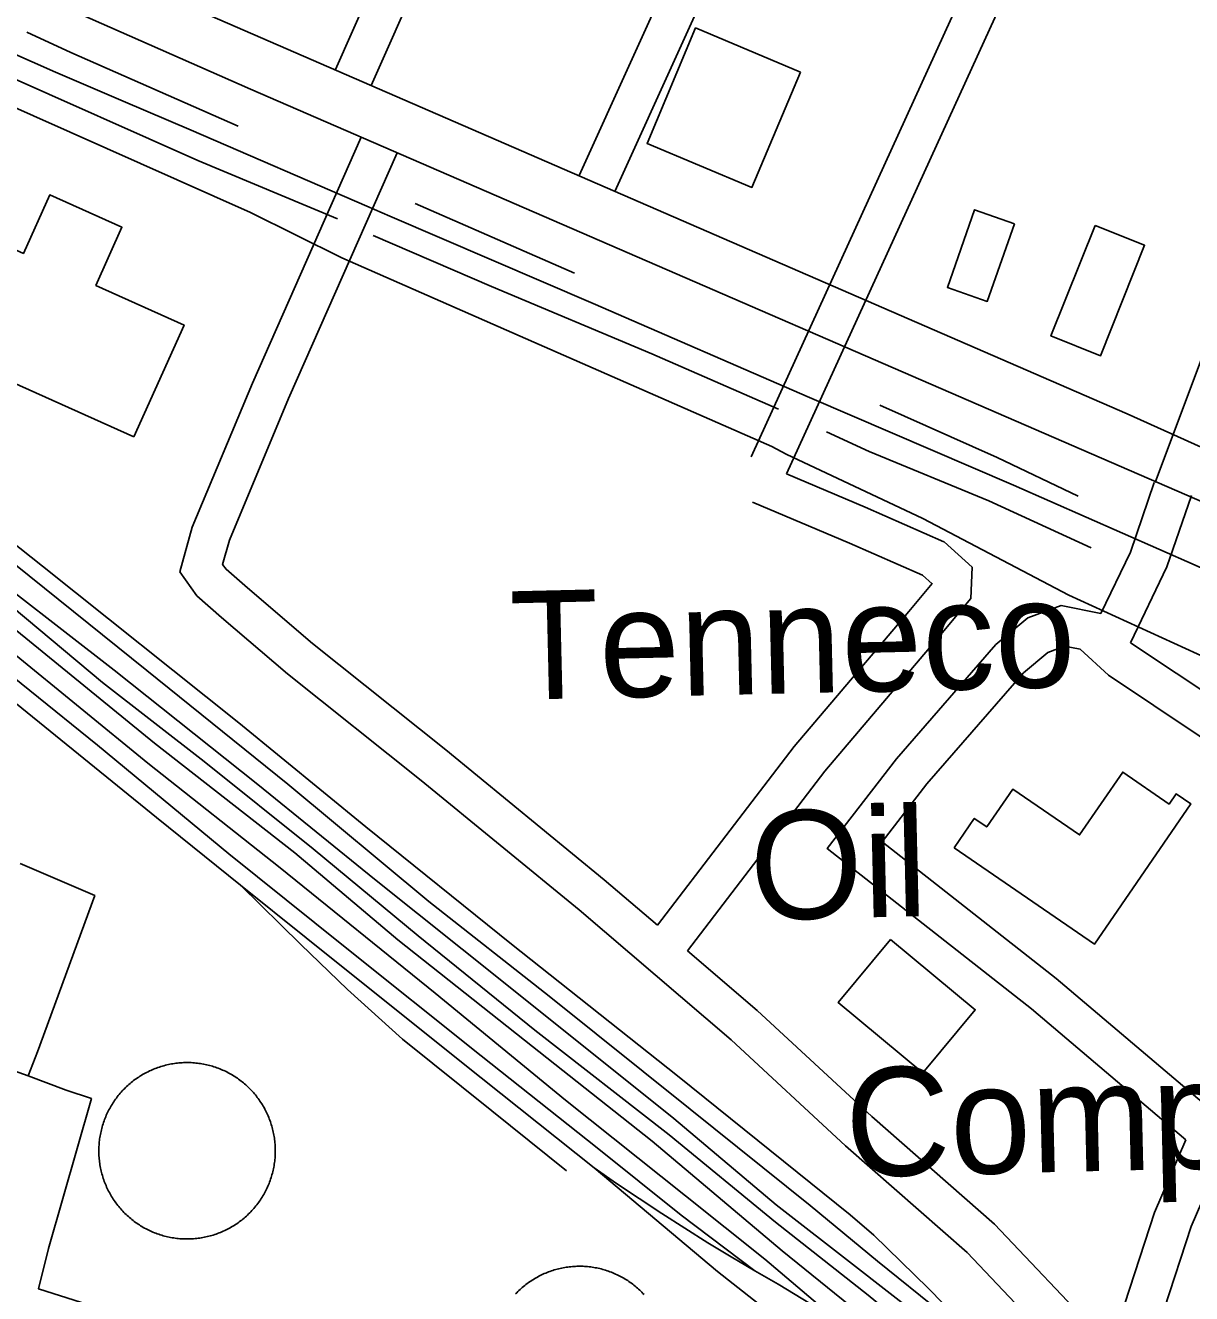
# Model space of a CAD drawing. Extents: x 3677843 to 3715951, y 511991 to 537744.
# Drawn here: x 3711794 to 3712686, y 525067 to 526037 of the extents above; entities that cross this region are included whole.
import ezdxf

# ---------------------------------------------------------------- set-up
doc = ezdxf.new("R2010")
doc.units = 0
for name, color, linetype in [('V-BLDG-IDEN', 7, 'Continuous'), ('V-BLDG-OTLN', 7, 'Continuous'), ('V-DOMW-TANK', 7, 'Continuous'), ('V-RAIL-TRAK', 7, 'Continuous'), ('V-ROAD-CNTR', 7, 'Continuous'), ('V-SITE-OTLN', 7, 'Continuous'), ('V-TOPO-SHOR', 7, 'Continuous'), ('V-UTIL-LINE', 7, 'Continuous')]:
    doc.layers.add(name, color=color, linetype=linetype)

msp = doc.modelspace()

# ---------------------------------------------------------------- linework, layer by layer
at = {"layer": 'V-BLDG-OTLN'}
for points in [[(3712386.71, 526001.05), (3712306.51, 526034.73), (3712269.45, 525946.51), (3712349.66, 525912.82)], [(3711877.21, 525722.11), (3711722.04, 525791.85), (3711760.33, 525877.03), (3711792.87, 525862.4), (3711813, 525907.19), (3711868.23, 525882.37), (3711848.25, 525837.91), (3711915.64, 525807.62)], [(3712550.28, 525885.13), (3712529.42, 525825.74), (3712498.97, 525836.44), (3712519.83, 525895.83)], [(3712611.83, 525883.72), (3712649.73, 525868.6), (3712616.05, 525784.21), (3712578.15, 525799.33)], [(3712504.11, 525408.05), (3712611.34, 525334.36), (3712685.04, 525441.61), (3712673.8, 525449.33), (3712668.47, 525441.56), (3712632.95, 525465.98), (3712599.96, 525417.98), (3712549.04, 525452.98), (3712529.11, 525424), (3712519.58, 525430.55)], [(3712455.58, 525338.08), (3712415.53, 525289.84), (3712480.27, 525236.1), (3712520.32, 525284.35)]]:
    msp.add_lwpolyline(points, close=True, dxfattribs=at)
at = {"layer": 'V-DOMW-TANK'}
for points in [[(3711854.71, 525153.15), (3711854.31, 525154.26), (3711853.93, 525155.38), (3711853.57, 525156.5), (3711853.23, 525157.62), (3711852.91, 525158.76), (3711852.61, 525159.89), (3711852.33, 525161.04), (3711852.07, 525162.18), (3711851.83, 525163.34), (3711851.61, 525164.49), (3711851.41, 525165.65), (3711851.23, 525166.81), (3711851.08, 525167.98), (3711850.94, 525169.15), (3711850.82, 525170.32), (3711850.72, 525171.49), (3711850.64, 525172.67), (3711850.59, 525173.84), (3711850.55, 525175.02), (3711850.54, 525176.2), (3711850.54, 525177.38), (3711850.56, 525178.55), (3711850.61, 525179.72), (3711850.68, 525180.9), (3711850.76, 525182.07), (3711850.87, 525183.24), (3711851, 525184.42), (3711851.15, 525185.58), (3711851.32, 525186.75), (3711851.5, 525187.91), (3711851.71, 525189.07), (3711851.94, 525190.22), (3711852.19, 525191.37), (3711852.46, 525192.52), (3711852.75, 525193.66), (3711853.06, 525194.79), (3711853.39, 525195.92), (3711853.74, 525197.05), (3711854.11, 525198.17), (3711854.5, 525199.28), (3711854.9, 525200.38), (3711855.33, 525201.48), (3711855.77, 525202.57), (3711856.24, 525203.65), (3711856.72, 525204.72), (3711857.22, 525205.79), (3711857.74, 525206.84), (3711858.28, 525207.89), (3711858.84, 525208.92), (3711859.41, 525209.95), (3711860, 525210.97), (3711860.61, 525211.97), (3711861.24, 525212.97), (3711861.89, 525213.95), (3711862.55, 525214.93), (3711863.23, 525215.89), (3711863.92, 525216.84), (3711864.64, 525217.78), (3711865.37, 525218.7), (3711866.11, 525219.61), (3711866.87, 525220.51), (3711867.65, 525221.39), (3711868.44, 525222.27), (3711869.24, 525223.12), (3711870.06, 525223.97), (3711870.9, 525224.8), (3711871.75, 525225.61), (3711872.61, 525226.41), (3711873.49, 525227.19), (3711874.38, 525227.96), (3711875.28, 525228.71), (3711876.2, 525229.45), (3711877.14, 525230.17), (3711878.08, 525230.88), (3711879.03, 525231.56), (3711880, 525232.23), (3711880.98, 525232.89), (3711881.97, 525233.52), (3711882.97, 525234.14), (3711883.98, 525234.75), (3711885, 525235.33), (3711886.03, 525235.9), (3711887.07, 525236.44), (3711888.12, 525236.97), (3711889.18, 525237.49), (3711890.25, 525237.98), (3711891.33, 525238.45), (3711892.41, 525238.91), (3711893.51, 525239.34), (3711894.61, 525239.76), (3711895.71, 525240.16), (3711896.83, 525240.54), (3711897.95, 525240.9), (3711899.08, 525241.24), (3711900.21, 525241.56), (3711901.35, 525241.86), (3711902.49, 525242.14), (3711903.64, 525242.4), (3711904.79, 525242.64), (3711905.95, 525242.86)], [(3711905.95, 525242.86), (3711907.11, 525243.06), (3711908.27, 525243.23), (3711909.44, 525243.4), (3711910.6, 525243.53), (3711911.78, 525243.65), (3711912.95, 525243.75), (3711914.12, 525243.83), (3711915.3, 525243.88), (3711916.47, 525243.92), (3711917.65, 525243.94), (3711918.83, 525243.93), (3711920, 525243.9), (3711921.18, 525243.86), (3711922.36, 525243.79), (3711923.53, 525243.71), (3711924.7, 525243.6), (3711925.87, 525243.47), (3711927.04, 525243.32), (3711928.2, 525243.15), (3711929.36, 525242.96), (3711930.52, 525242.76), (3711931.68, 525242.53), (3711932.83, 525242.28), (3711933.97, 525242.01), (3711935.11, 525241.72), (3711936.25, 525241.41), (3711937.38, 525241.08), (3711938.5, 525240.73), (3711939.62, 525240.36), (3711940.73, 525239.97), (3711941.83, 525239.57), (3711942.93, 525239.14), (3711944.02, 525238.7), (3711945.1, 525238.23), (3711946.18, 525237.75), (3711947.24, 525237.25), (3711948.3, 525236.73), (3711949.34, 525236.19), (3711950.38, 525235.63), (3711951.41, 525235.06), (3711952.42, 525234.46), (3711953.43, 525233.85), (3711954.43, 525233.23), (3711955.41, 525232.58), (3711956.38, 525231.92), (3711957.34, 525231.24), (3711958.29, 525230.55), (3711959.23, 525229.83), (3711960.15, 525229.1), (3711961.06, 525228.36), (3711961.96, 525227.6), (3711962.85, 525226.82), (3711963.72, 525226.03), (3711964.58, 525225.23), (3711965.42, 525224.41), (3711966.25, 525223.57), (3711967.06, 525222.72), (3711967.86, 525221.86), (3711968.65, 525220.98), (3711969.42, 525220.09), (3711970.17, 525219.18), (3711970.9, 525218.26), (3711971.62, 525217.33), (3711972.33, 525216.39), (3711973.02, 525215.44), (3711973.69, 525214.47), (3711974.34, 525213.49), (3711974.98, 525212.51), (3711975.6, 525211.5), (3711976.2, 525210.49), (3711976.78, 525209.47), (3711977.35, 525208.44), (3711977.9, 525207.4), (3711978.43, 525206.34), (3711978.94, 525205.29), (3711979.43, 525204.22), (3711979.91, 525203.14), (3711980.36, 525202.05), (3711980.8, 525200.96), (3711981.21, 525199.86), (3711981.62, 525198.75), (3711981.99, 525197.64), (3711982.35, 525196.52), (3711982.69, 525195.39), (3711983.01, 525194.26), (3711983.31, 525193.12), (3711983.59, 525191.98), (3711983.85, 525190.83), (3711984.09, 525189.68), (3711984.31, 525188.52), (3711984.51, 525187.36), (3711984.69, 525186.2), (3711984.85, 525185.03), (3711984.99, 525183.86), (3711985.1, 525182.69), (3711985.2, 525181.52), (3711985.28, 525180.35), (3711985.34, 525179.17), (3711985.37, 525177.99), (3711985.39, 525176.82)], [(3711985.39, 525176.82), (3711985.39, 525175.64), (3711985.36, 525174.47), (3711985.31, 525173.29), (3711985.25, 525172.11), (3711985.16, 525170.94), (3711985.05, 525169.77), (3711984.92, 525168.6), (3711984.78, 525167.43), (3711984.61, 525166.27), (3711984.42, 525165.1), (3711984.21, 525163.95), (3711983.98, 525162.79), (3711983.73, 525161.64), (3711983.46, 525160.5), (3711983.17, 525159.35), (3711982.86, 525158.22), (3711982.53, 525157.09), (3711982.18, 525155.97), (3711981.82, 525154.85), (3711981.43, 525153.74), (3711981.02, 525152.63), (3711980.6, 525151.54), (3711980.15, 525150.45), (3711979.69, 525149.36), (3711979.2, 525148.29), (3711978.7, 525147.23), (3711978.18, 525146.17), (3711977.64, 525145.13), (3711977.08, 525144.09), (3711976.51, 525143.06), (3711975.92, 525142.05), (3711975.31, 525141.04), (3711974.68, 525140.05), (3711974.04, 525139.06), (3711973.37, 525138.09), (3711972.69, 525137.13), (3711972, 525136.18), (3711971.29, 525135.24), (3711970.56, 525134.31), (3711969.81, 525133.4), (3711969.05, 525132.51), (3711968.28, 525131.62), (3711967.49, 525130.75), (3711966.68, 525129.89), (3711965.86, 525129.05), (3711965.02, 525128.22), (3711964.17, 525127.41), (3711963.31, 525126.61), (3711962.43, 525125.82), (3711961.54, 525125.05), (3711960.64, 525124.3), (3711959.72, 525123.57), (3711958.79, 525122.84), (3711957.85, 525122.14), (3711956.89, 525121.45), (3711955.92, 525120.78), (3711954.95, 525120.13), (3711953.96, 525119.49), (3711952.96, 525118.87), (3711951.95, 525118.27), (3711950.92, 525117.69), (3711949.89, 525117.12), (3711948.85, 525116.57), (3711947.8, 525116.04), (3711946.74, 525115.53), (3711945.67, 525115.04), (3711944.59, 525114.56), (3711943.51, 525114.1), (3711942.42, 525113.67), (3711941.32, 525113.25), (3711940.21, 525112.85), (3711939.09, 525112.48), (3711937.97, 525112.12), (3711936.85, 525111.78), (3711935.71, 525111.46), (3711934.58, 525111.16), (3711933.43, 525110.88), (3711932.28, 525110.62), (3711931.13, 525110.38), (3711929.98, 525110.16), (3711928.82, 525109.96), (3711927.65, 525109.78), (3711926.49, 525109.62), (3711925.32, 525109.48), (3711924.15, 525109.36), (3711922.97, 525109.26), (3711921.8, 525109.19), (3711920.62, 525109.13), (3711919.45, 525109.09), (3711918.27, 525109.08), (3711917.1, 525109.09), (3711915.92, 525109.11), (3711914.74, 525109.16), (3711913.57, 525109.22), (3711912.39, 525109.31), (3711911.22, 525109.42), (3711910.05, 525109.54), (3711908.89, 525109.69), (3711907.72, 525109.86), (3711906.56, 525110.05)], [(3711906.56, 525110.05), (3711905.4, 525110.26), (3711904.25, 525110.49), (3711903.1, 525110.74), (3711901.95, 525111.01), (3711900.81, 525111.3), (3711899.67, 525111.61), (3711898.55, 525111.93), (3711897.42, 525112.28), (3711896.3, 525112.65), (3711895.19, 525113.04), (3711894.09, 525113.45), (3711892.99, 525113.87), (3711891.9, 525114.32), (3711890.82, 525114.78), (3711889.75, 525115.27), (3711888.68, 525115.77), (3711887.63, 525116.29), (3711886.58, 525116.83), (3711885.54, 525117.38), (3711884.52, 525117.96), (3711883.5, 525118.55), (3711882.49, 525119.16), (3711881.5, 525119.79), (3711880.52, 525120.43), (3711879.54, 525121.09), (3711878.58, 525121.78), (3711877.63, 525122.47), (3711876.69, 525123.18), (3711875.77, 525123.91), (3711874.86, 525124.65), (3711873.96, 525125.41), (3711873.08, 525126.19), (3711872.2, 525126.98), (3711871.35, 525127.79), (3711870.5, 525128.61), (3711869.68, 525129.44), (3711868.86, 525130.29), (3711868.06, 525131.16), (3711867.28, 525132.04), (3711866.51, 525132.93), (3711865.76, 525133.83), (3711865.02, 525134.75), (3711864.3, 525135.68), (3711863.59, 525136.62), (3711862.91, 525137.58), (3711862.24, 525138.54), (3711861.58, 525139.52), (3711860.94, 525140.51), (3711860.33, 525141.51), (3711859.72, 525142.53), (3711859.14, 525143.55), (3711858.57, 525144.58), (3711858.02, 525145.62), (3711857.5, 525146.67), (3711856.98, 525147.73), (3711856.49, 525148.8), (3711856.02, 525149.88), (3711855.56, 525150.96), (3711855.12, 525152.05), (3711854.71, 525153.15)], [(3712169.07, 525067.18), (3712169.88, 525068.02), (3712170.7, 525068.85), (3712171.54, 525069.67), (3712172.4, 525070.47), (3712173.26, 525071.26), (3712174.14, 525072.03), (3712175.04, 525072.78), (3712175.95, 525073.52), (3712176.87, 525074.24), (3712177.8, 525074.95), (3712178.74, 525075.64), (3712179.7, 525076.32), (3712180.67, 525076.97), (3712181.65, 525077.62), (3712182.64, 525078.24), (3712183.64, 525078.84), (3712184.65, 525079.43), (3712185.67, 525080), (3712186.7, 525080.56), (3712187.74, 525081.09), (3712188.79, 525081.61), (3712189.85, 525082.11), (3712190.92, 525082.59), (3712192, 525083.05), (3712193.08, 525083.49), (3712194.17, 525083.91), (3712195.27, 525084.32), (3712196.37, 525084.7), (3712197.49, 525085.07), (3712198.6, 525085.41), (3712199.73, 525085.74), (3712200.86, 525086.05), (3712201.99, 525086.33), (3712203.13, 525086.6), (3712204.27, 525086.85), (3712205.42, 525087.07), (3712206.58, 525087.28), (3712207.73, 525087.47), (3712208.89, 525087.64), (3712210.05, 525087.78), (3712211.22, 525087.91), (3712212.38, 525088.02), (3712213.55, 525088.1), (3712214.72, 525088.17), (3712215.89, 525088.21), (3712217.06, 525088.23), (3712218.22, 525088.24), (3712219.4, 525088.22), (3712220.56, 525088.19), (3712221.73, 525088.13), (3712222.9, 525088.05), (3712224.07, 525087.95), (3712225.23, 525087.83), (3712226.39, 525087.7), (3712227.56, 525087.54), (3712228.71, 525087.36), (3712229.86, 525087.16), (3712231.01, 525086.94), (3712232.16, 525086.7), (3712233.3, 525086.44), (3712234.44, 525086.16), (3712235.57, 525085.86), (3712236.7, 525085.54), (3712237.81, 525085.2), (3712238.93, 525084.85), (3712240.04, 525084.47), (3712241.14, 525084.07), (3712242.23, 525083.66), (3712243.32, 525083.22), (3712244.4, 525082.77), (3712245.47, 525082.3), (3712246.53, 525081.81), (3712247.58, 525081.3), (3712248.63, 525080.77), (3712249.66, 525080.22), (3712250.69, 525079.66), (3712251.71, 525079.08), (3712252.71, 525078.48), (3712253.71, 525077.86), (3712254.69, 525077.23), (3712255.66, 525076.58), (3712256.62, 525075.91), (3712257.57, 525075.22), (3712258.51, 525074.53), (3712259.43, 525073.81), (3712260.35, 525073.07), (3712261.24, 525072.32), (3712262.13, 525071.56), (3712263, 525070.78), (3712263.86, 525069.98), (3712264.71, 525069.17), (3712265.54, 525068.35), (3712266.35, 525067.51), (3712267.15, 525066.66)]]:
    msp.add_lwpolyline(points, dxfattribs=at)
at = {"layer": 'V-RAIL-TRAK'}
for points in [[(3712608.78, 524928.89), (3712566.67, 524961.81), (3712496.5, 525018.18), (3712438.35, 525066.07), (3712367.67, 525121.93), (3712286.46, 525188.78), (3712183.71, 525268.58), (3712094.48, 525340.91), (3712014.28, 525407.26), (3711931.07, 525474.1), (3711853.38, 525534.45), (3711774.67, 525600.3), (3711675.93, 525677.62), (3711576.18, 525756.93), (3711512.02, 525807.3), (3711479.94, 525830.74), (3711443.86, 525854.67), (3711403.28, 525878.59), (3711319.11, 525930.42), (3711255.47, 525971.79), (3711209.87, 526003.2), (3711188.31, 526019.66), (3711153.99, 526050.83)], [(3711714.42, 526046.19), (3711765.93, 526023.5), (3711817.52, 526001.02), (3711869.22, 525978.75), (3711921, 525956.69), (3712055.21, 525898.54), (3712072.95, 525890.85), (3712228.21, 525824.07), (3712393.49, 525752.33), (3712549.63, 525685.34), (3712688.33, 525624.2), (3712840.29, 525555.52), (3712950.6, 525499.98), (3713078.45, 525426.99), (3713187.84, 525363.42), (3713288.23, 525304.55), (3713393.82, 525246.64), (3713492.78, 525194.38), (3713618.25, 525126.59), (3713690.86, 525083.87)], [(3711209.87, 526003.2), (3711277.04, 525948.83), (3711352.23, 525887.47), (3711451.48, 525806.16), (3711508.12, 525760.26), (3711571.28, 525713.39), (3711662.01, 525639.56), (3711745.72, 525570.22), (3711849.49, 525486.42), (3711949.75, 525403.6), (3712037.47, 525333.27), (3712142.73, 525248.97), (3712231.45, 525178.64), (3712295.61, 525127.26), (3712351.72, 525084.85)], [(3711232.92, 525965.76), (3711248.05, 525953.35), (3711285.47, 525922.32), (3711323.03, 525891.46), (3711360.71, 525860.75), (3711398.54, 525830.2), (3711436.48, 525799.82), (3711491.83, 525755.87), (3711621.38, 525650.98), (3711761.53, 525539.06), (3711894.61, 525431.24), (3711958.7, 525379.62), (3712008.85, 525339.24), (3712128.97, 525243.14), (3712229.08, 525163.45), (3712323.3, 525084.33), (3712405.74, 525019.3)], [(3712413.23, 525048.17), (3712359.59, 525093.57), (3712298.94, 525141.96), (3712207.2, 525215.28), (3712107.45, 525297.09), (3711989.15, 525392.87), (3711887.9, 525472.68), (3711784.63, 525557.48), (3711685.88, 525636.79), (3711590.64, 525714.11), (3711502.42, 525782.44), (3711432.75, 525839.31), (3711372.09, 525888.2), (3711335.5, 525916.12), (3711319.11, 525930.42)], [(3711403.28, 525878.59), (3711469.44, 525827.21), (3711536.62, 525771.34), (3711614.8, 525712.49), (3711702.02, 525644.16), (3711787.74, 525573.82), (3711893.01, 525488.02), (3712000.27, 525404.22), (3712078.98, 525337.87), (3712175.72, 525261.06), (3712273.46, 525183.74), (3712372.73, 525099.93), (3712441.9, 525044.06), (3712500.42, 524996.01)], [(3711781.46, 525643.93), (3711807.56, 525623.27), (3711957.44, 525503.56), (3712054.68, 525424.24), (3712165.96, 525334.45), (3712292.78, 525233.69), (3712424.62, 525127.44), (3712442.66, 525111.98), (3712484.29, 525071.55), (3712507.86, 525047.59)], [(3712474.82, 525052.02), (3712428.71, 525087.93), (3712368.06, 525135.31), (3712289.86, 525201.17), (3712161.03, 525304.42), (3712061.28, 525384.23), (3711972.05, 525456.56), (3711862.28, 525543.85), (3711746.5, 525633.63)], [(3711774.99, 525633.92), (3711887.27, 525543.64), (3711995.04, 525456.84), (3712102.83, 525367.05), (3712194.55, 525294.72), (3712302.32, 525208.43), (3712394.06, 525134.6), (3712445.69, 525092.2), (3712494.31, 525052.79)], [(3711958.7, 525379.62), (3712004.84, 525334.21), (3712040.44, 525299.77), (3712082.56, 525261.85), (3712150.73, 525206.98), (3712207.88, 525161.09)], [(3712229.08, 525163.45), (3712246.19, 525151.61), (3712263.45, 525139.96), (3712280.84, 525128.53), (3712298.37, 525117.3), (3712316.02, 525106.27), (3712333.81, 525095.45), (3712351.72, 525084.85), (3712369.75, 525074.45), (3712413.23, 525048.17), (3712456.78, 525022.03), (3712500.42, 524996.01), (3712536.38, 524973.39), (3712572.5, 524951.01), (3712608.78, 524928.89), (3712645.21, 524907.02), (3712653.92, 524902.02), (3712662.52, 524896.83), (3712671.02, 524891.46), (3712679.4, 524885.91), (3712687.66, 524880.19)]]:
    msp.add_lwpolyline(points, dxfattribs=at)
at = {"layer": 'V-ROAD-CNTR'}
for points in [[(3712375.99, 525693.96), (3712540.47, 526054.18), (3712921.34, 526901.25), (3712973.74, 527016.28)], [(3712348.97, 525707), (3712513.15, 526066.56), (3712894.01, 526913.62), (3712915.66, 526961.14)], [(3712657.75, 525687.38), (3712829.56, 526146.05), (3713016.21, 526654.96), (3713123.97, 526949.64)], [(3712031.3, 526002.87), (3712219.42, 526427.32), (3712231.99, 526455.23)], [(3712058.72, 525990.71), (3712246.81, 526415.08), (3712259.58, 526443.44)], [(3712217.54, 525922.08), (3712422.69, 526373.69)], [(3712244.86, 525909.67), (3712450.29, 526361.9)], [(3713222.57, 525491.22), (3712949.66, 525598.68), (3712636.46, 525739.74), (3711865.46, 526074.82), (3711602.81, 526188.91), (3711348.24, 526301.05)], [(3712797.1, 525627.79), (3711966.37, 525987.97), (3711523.45, 526183.28), (3711356.16, 526255.57)], [(3712684.74, 524800.72), (3712710.14, 524835.6), (3712715.87, 524861.05), (3712710.38, 524879.14), (3712693.55, 524901.42), (3712650.67, 524949.68), (3712592.02, 525016.51), (3712514.06, 525098.85), (3712421.25, 525180.41), (3712333.81, 525261.34), (3712217.57, 525360.55), (3712096.93, 525459.55), (3711994.61, 525541.03), (3711944.37, 525584.1), (3711925.38, 525600.74), (3711912.35, 525618.94), (3711921.98, 525653.18), (3711967.88, 525763.34), (3712051.12, 525951.35)], [(3712277.41, 525348.92), (3712236.82, 525383.56), (3712115.79, 525482.88), (3712013.72, 525564.16), (3711964.02, 525606.77), (3711947.76, 525621.02), (3711945.13, 525624.69), (3711950.37, 525643.32), (3711995.45, 525751.5), (3712078.56, 525939.21)], [(3712375.99, 525693.96), (3712436.19, 525668.53), (3712496.18, 525642.06)], [(3712616.33, 525587.22), (3712638.86, 525634.15), (3712657.06, 525687.22)], [(3712350.1, 525672.33), (3712424.3, 525640.98), (3712480.06, 525616.39), (3712487.34, 525609.79), (3712487.35, 525610.06), (3712469.5, 525588.7), (3712382.02, 525485.41), (3712277.41, 525348.92)], [(3712638.85, 525564.81), (3712666.67, 525622.76), (3712685.43, 525677.49)], [(3712496.6, 525641.88), (3712496.6, 525641.88), (3712517.83, 525622.64), (3712516.95, 525598.69), (3712492.45, 525569.38), (3712405.39, 525466.58), (3712300.26, 525329.42)], [(3712616.33, 525587.22), (3712586.02, 525593.26), (3712560.34, 525583.82), (3712536.09, 525563.37), (3712460.16, 525475.97), (3712407.14, 525407.48), (3712563.22, 525284.94), (3712681.18, 525184.8)], [(3712718.35, 525195.29), (3712745.48, 525258.32), (3712821.07, 525430.5), (3712797.9, 525453.33), (3712708.66, 525518.37), (3712638.85, 525564.81)], [(3712693.58, 525213.62), (3712717.97, 525270.28), (3712785.29, 525423.64), (3712778.43, 525430.39), (3712691.51, 525493.75), (3712622.09, 525539.93), (3712600.39, 525559.81), (3712588.44, 525562.19), (3712575.65, 525557.48), (3712557.21, 525541.93), (3712483.36, 525456.93), (3712449.1, 525412.68), (3712582.19, 525308.18), (3712693.58, 525213.62)], [(3712713.01, 524788.58), (3712738.04, 524822.95), (3712746.88, 524862.19), (3712737.53, 524892.97), (3712716.77, 524920.45), (3712673.16, 524969.54), (3712614.19, 525036.72), (3712534.9, 525120.48), (3712441.35, 525202.69), (3712353.74, 525283.77), (3712300.26, 525329.42)], [(3712778.72, 524124.3), (3712818.33, 524226.21), (3712921.87, 524511.06), (3712931.51, 524569.67), (3712928.58, 524609.24), (3712923.62, 524646.07), (3712912.7, 524687.23), (3712893.09, 524721.45), (3712870.19, 524764.5), (3712837.02, 524799.53), (3712775.96, 524874.05), (3712689.36, 524972.96), (3712653.03, 525023.79), (3712630.72, 525048.11), (3712657.3, 525129.33), (3712681.18, 525184.8)], [(3712795.97, 524085.85), (3712846.42, 524215.65), (3712951.02, 524503.44), (3712961.7, 524568.33), (3712958.43, 524612.36), (3712953.1, 524651.94), (3712940.69, 524698.73), (3712919.36, 524735.95), (3712894.77, 524782.18), (3712859.54, 524819.37), (3712798.86, 524893.44), (3712712.91, 524991.61), (3712676.37, 525042.72), (3712664.69, 525055.46), (3712685.39, 525118.71), (3712706.46, 525167.67)]]:
    msp.add_lwpolyline(points, dxfattribs=at)
at = {"layer": 'V-SITE-OTLN'}
for p, q in [((3711763.57, 525983.95), (3711966.54, 525893.66)), ((3711966.54, 525893.66), (3712036.17, 525859.02)), ((3712036.17, 525859.02), (3712172.47, 525799.22)), ((3712172.47, 525799.22), (3712364.82, 525714.81)), ((3712364.82, 525714.81), (3712375.77, 525709.04)), ((3712375.77, 525709.04), (3712480.21, 525659.78)), ((3712480.21, 525659.78), (3712591.75, 525601.1)), ((3712591.75, 525601.1), (3712725.1, 525540.12))]:
    msp.add_line(p, q, dxfattribs=at)
at = {"layer": 'V-TOPO-SHOR'}
msp.add_line((3712214.04, 525847.24), (3712092.23, 525900.61), dxfattribs=at)
for points in [[(3711956.95, 525959.71), (3711829.25, 526015.9), (3711795.43, 526031.55)], [(3712032.84, 525888.82), (3711926.08, 525933.34), (3711775.11, 526000.63)], [(3712369.88, 525743.42), (3712273.01, 525785.63), (3712150.57, 525837.18), (3712060.25, 525876.07)], [(3712598.96, 525676.98), (3712537.08, 525706.46), (3712447.34, 525746.52)], [(3712608.96, 525637.39), (3712530.75, 525673.25), (3712439.21, 525710.89), (3712406.62, 525726.03)]]:
    msp.add_lwpolyline(points, dxfattribs=at)
at = {"layer": 'V-UTIL-LINE'}
for points in [[(3711790.5, 525396.02), (3711847.35, 525371.55), (3711803.62, 525252.18), (3711796.56, 525233.71), (3711729.31, 525257.68), (3711726.95, 525252.94), (3711700.42, 525262.82), (3711703.24, 525273.24), (3711681.92, 525282.65)], [(3711796.56, 525233.71), (3711825.46, 525222.94), (3711844.88, 525216.36), (3711812.02, 525101.75), (3711804.53, 525070.97), (3711897.36, 525041.38)]]:
    msp.add_lwpolyline(points, dxfattribs=at)

# ---------------------------------------------------------------- texts
at = {"layer": 'V-BLDG-IDEN'}
for s, p in [('Tenneco', (3712165.85, 525521.11)), ('Oil', (3712348.95, 525352.82)), ('Company', (3712421.81, 525156.5))]:
    msp.add_text(s, height=83, rotation=1.34431, dxfattribs=at).set_placement(p)

doc.saveas('drawing.dxf')
